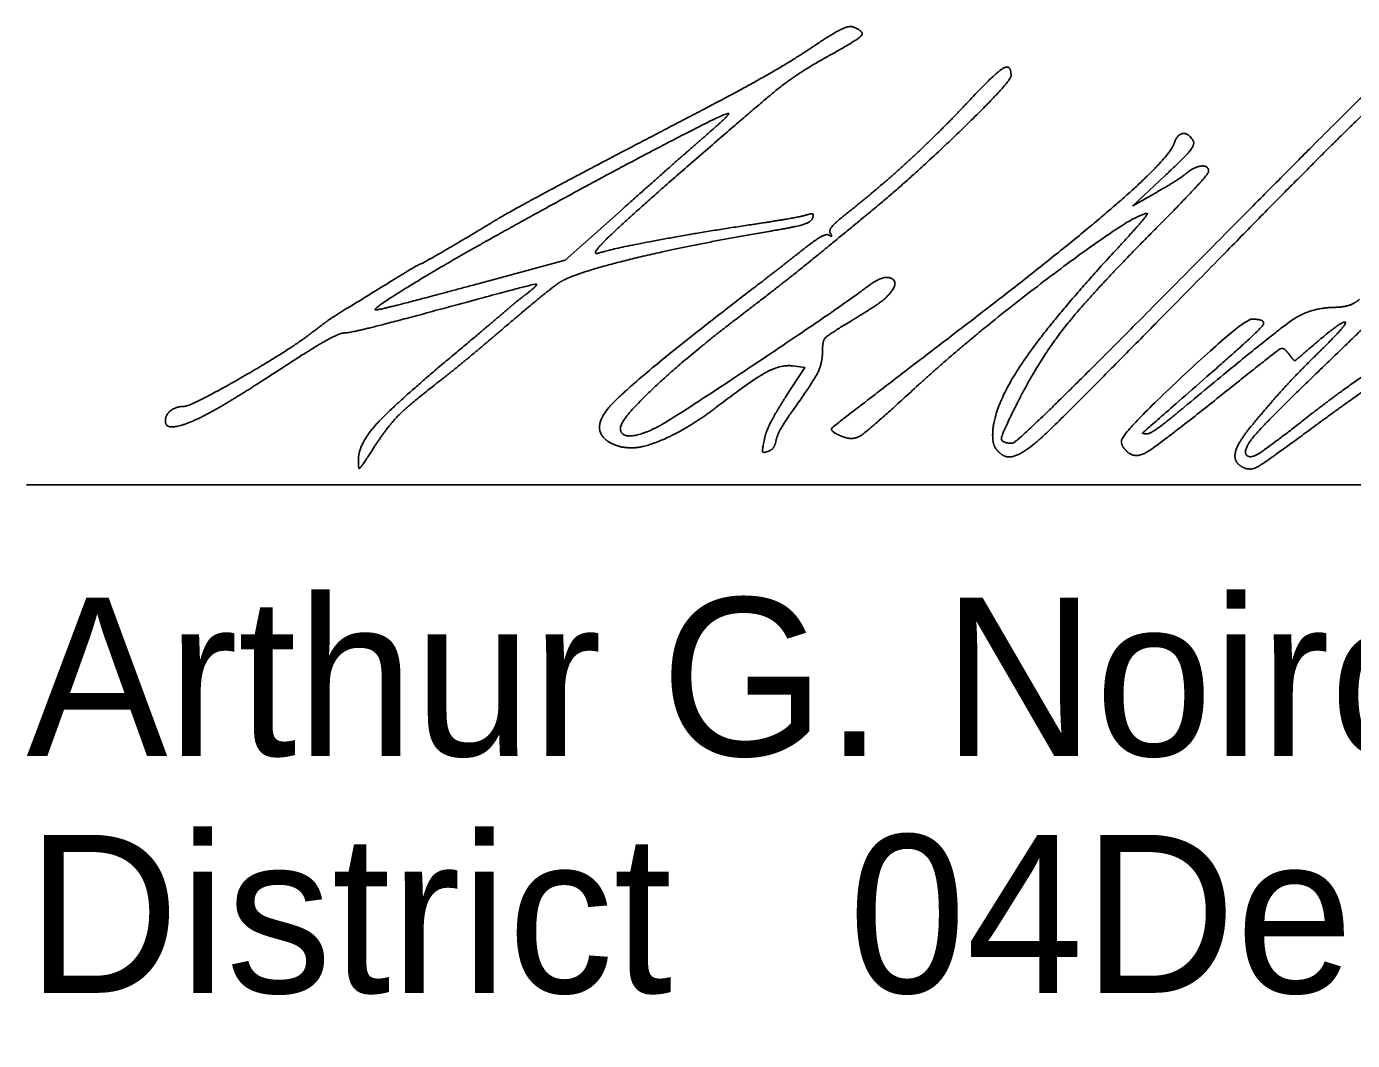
# Model space of a CAD drawing. Extents: x 0 to 34, y -5 to 22.
# Drawn here: x 24.528 to 25.703, y 8.434 to 9.332 of the extents above; entities that cross this region are included whole.
import ezdxf

# ---------------------------------------------------------------- set-up
doc = ezdxf.new("R2010")
doc.units = 0
doc.layers.add('SH_Data', color=7, linetype='Continuous')
doc.layers.add('SH_Text', color=7, linetype='Continuous')

msp = doc.modelspace()

# ---------------------------------------------------------------- linework, layer by layer
at = {"layer": 'SH_Data'}
msp.add_line((24.5279, 8.9262), (28.0279, 8.9262), dxfattribs=at)
at = {"layer": 'SH_Text'}
for points in [[(25.5283, 9.1851), (25.508, 9.1736), (25.5362, 9.2)], [(25.0546, 9.1695), (25.005, 9.1254), (24.9235, 9.1033)], [(25.2068, 9.0317), (25.2174, 9.0304), (25.2007, 9.0045)]]:
    msp.add_lwpolyline(points, dxfattribs=at)
for points in [[(25.2602, 9.332), (25.2566, 9.3334), (25.2411, 9.3256), (25.2227, 9.3132)], [(25.239, 9.3066), (25.2643, 9.3205), (25.2706, 9.328), (25.2602, 9.332)], [(25.7754, 9.3232), (25.7371, 9.2949), (25.6966, 9.2565), (25.567, 9.1256)], [(25.2227, 9.3132), (25.2054, 9.3015), (25.1545, 9.2728), (25.1094, 9.2494)], [(25.1166, 9.2112), (25.1813, 9.2675), (25.2132, 9.2924), (25.239, 9.3066)], [(25.4001, 9.2888), (25.4001, 9.2996), (25.3854, 9.2907), (25.3623, 9.2659)], [(25.2755, 9.1682), (25.3133, 9.1994), (25.4001, 9.2834), (25.4001, 9.2888)], [(25.583, 9.125), (25.6555, 9.199), (25.724, 9.2667), (25.7351, 9.2753)], [(25.3623, 9.2659), (25.3371, 9.2389), (25.2812, 9.1876), (25.2526, 9.1652)], [(25.1094, 9.2494), (25.0334, 9.2098), (24.9544, 9.1675), (24.94, 9.1587)], [(24.946, 9.1482), (25.023, 9.1911), (25.1484, 9.2569), (25.15, 9.2553)], [(25.15, 9.2553), (25.1506, 9.2548), (25.1405, 9.2452), (25.1276, 9.234)], [(25.1276, 9.234), (25.1147, 9.2228), (25.0818, 9.1938), (25.0546, 9.1695)], [(25.5614, 9.2312), (25.557, 9.2383), (25.5476, 9.237), (25.5446, 9.2289)], [(25.5446, 9.2289), (25.5393, 9.2147), (25.4454, 9.1333), (25.3507, 9.0609)], [(25.5362, 9.2), (25.5538, 9.2164), (25.5633, 9.2281), (25.5614, 9.2312)], [(25.0346, 9.1316), (25.0261, 9.1289), (25.0617, 9.1634), (25.1166, 9.2112)], [(25.5271, 9.1521), (25.5535, 9.1787), (25.5751, 9.2021), (25.5751, 9.204)], [(25.5551, 9.2021), (25.5516, 9.1991), (25.5395, 9.1915), (25.5283, 9.1851)], [(25.5751, 9.204), (25.5751, 9.2094), (25.5623, 9.2081), (25.5551, 9.2021)], [(25.1558, 9.0726), (25.1948, 9.1025), (25.2224, 9.1245), (25.2755, 9.1682)], [(25.2184, 9.1653), (25.2142, 9.164), (25.1924, 9.1602), (25.1699, 9.1568)], [(25.2242, 9.1624), (25.2254, 9.1659), (25.2235, 9.1669), (25.2184, 9.1653)], [(25.2526, 9.1652), (25.2443, 9.1587), (25.2386, 9.1515), (25.24, 9.1493)], [(25.3182, 9.0149), (25.3693, 9.0617), (25.5094, 9.1668), (25.5207, 9.1668)], [(25.5207, 9.1668), (25.5219, 9.1668), (25.5098, 9.1526), (25.4938, 9.1352)], [(24.94, 9.1587), (24.923, 9.1482), (24.878, 9.122), (24.877, 9.122)], [(24.999, 9.1049), (25.0109, 9.1134), (25.116, 9.1391), (25.1911, 9.1518)], [(25.1699, 9.1568), (25.1265, 9.1504), (25.0463, 9.1354), (25.0346, 9.1316)], [(25.1911, 9.1518), (25.2091, 9.1548), (25.2232, 9.1593), (25.2242, 9.1624)], [(25.4056, 8.9987), (25.4253, 9.0378), (25.471, 9.0955), (25.5271, 9.1521)], [(24.8372, 9.0813), (24.8327, 9.0813), (24.8991, 9.1221), (24.946, 9.1482)], [(25.2387, 9.1476), (25.2366, 9.1489), (25.2258, 9.1427), (25.2147, 9.1339)], [(25.24, 9.1493), (25.2414, 9.147), (25.2408, 9.1462), (25.2387, 9.1476)], [(25.2147, 9.1339), (25.2036, 9.1251), (25.1844, 9.1101), (25.1721, 9.1007)], [(25.4938, 9.1352), (25.4347, 9.0713), (25.3838, 8.9949), (25.3838, 8.9703)], [(24.877, 9.122), (24.8764, 9.122), (24.866, 9.116), (24.854, 9.1086)], [(25.3986, 8.951), (25.409, 8.951), (25.4545, 8.9939), (25.583, 9.125)], [(25.567, 9.1256), (25.4786, 9.0362), (25.404, 8.9631), (25.4013, 8.9631)], [(24.854, 9.1086), (24.8026, 9.077), (24.7951, 9.0722), (24.7789, 9.0598)], [(24.8924, 9.0813), (24.9731, 9.1032), (24.9835, 9.105), (24.9705, 9.0952)], [(24.9507, 9.0653), (24.9706, 9.0822), (24.9923, 9.1001), (24.999, 9.1049)], [(25.2891, 9.092), (25.3018, 9.1044), (25.2876, 9.1132), (25.2731, 9.1021)], [(24.9235, 9.1033), (24.8787, 9.0912), (24.8399, 9.0813), (24.8372, 9.0813)], [(24.9705, 9.0952), (24.9661, 9.0919), (24.9587, 9.0859), (24.9543, 9.0821)], [(25.1721, 9.1007), (25.0673, 9.0204), (25.025, 8.9744), (25.0458, 8.9632)], [(25.2731, 9.1021), (25.2545, 9.0877), (25.1005, 8.9847), (25.0878, 8.9781)], [(24.8096, 9.0609), (24.8138, 9.0609), (24.8511, 9.0701), (24.8924, 9.0813)], [(24.9543, 9.0821), (24.9498, 9.0782), (24.9239, 9.0563), (24.8966, 9.0334)], [(25.2586, 9.0717), (25.2726, 9.0801), (25.2863, 9.0893), (25.2891, 9.092)], [(25.6859, 9.0835), (25.6653, 9.0831), (25.6339, 9.062), (25.5531, 8.9948)], [(25.8027, 9.0812), (25.7468, 9.0463), (25.6936, 9.0104), (25.667, 8.9897)], [(25.6818, 9.0359), (25.7239, 9.0764), (25.7332, 9.0874), (25.7295, 9.0919)], [(25.7087, 9.0907), (25.7045, 9.0869), (25.6943, 9.0837), (25.6859, 9.0835)], [(25.054, 8.9765), (25.054, 8.9843), (25.1122, 9.0392), (25.1558, 9.0726)], [(25.2331, 9.0462), (25.2331, 9.0542), (25.2384, 9.0594), (25.2586, 9.0717)], [(25.6135, 9.0731), (25.6063, 9.0731), (25.4979, 8.9718), (25.4978, 8.9651)], [(25.5805, 9.0282), (25.6185, 9.0615), (25.6271, 9.0731), (25.6135, 9.0731)], [(25.665, 9.0476), (25.6913, 9.0705), (25.7002, 9.0706), (25.6769, 9.0478)], [(24.7789, 9.0598), (24.7597, 9.0451), (24.6737, 8.9958), (24.6673, 8.9958)], [(24.7551, 9.0303), (24.7809, 9.0472), (24.8054, 9.0609), (24.8096, 9.0609)], [(24.8957, 9.0197), (24.9061, 9.0278), (24.9308, 9.0483), (24.9507, 9.0653)], [(25.3507, 9.0609), (25.2454, 8.9804), (25.2383, 8.9738), (25.2512, 8.9689)], [(25.6702, 8.9791), (25.714, 9.0114), (25.7909, 9.0623), (25.7929, 9.0603)], [(25.2068, 8.9923), (25.2253, 9.0182), (25.2331, 9.0343), (25.2331, 9.0462)], [(25.5896, 9.0083), (25.6356, 9.0451), (25.6415, 9.0486), (25.646, 9.0424)], [(25.6769, 9.0478), (25.6555, 9.0268), (25.6324, 9.0018), (25.6129, 8.9783)], [(25.646, 9.0424), (25.6507, 9.0361), (25.6523, 9.0365), (25.665, 9.0476)], [(24.8966, 9.0334), (24.8512, 8.9952), (24.8219, 8.9618), (24.8219, 8.9483)], [(25.609, 8.9524), (25.6045, 8.957), (25.6294, 8.9855), (25.6818, 9.0359)], [(24.6891, 8.9896), (24.6996, 8.9952), (24.7292, 9.0135), (24.7551, 9.0303)], [(25.1395, 8.9954), (25.17, 9.0189), (25.1961, 9.033), (25.2068, 9.0317)], [(25.5206, 8.9715), (25.5159, 8.9716), (25.5173, 8.9729), (25.5805, 9.0282)], [(24.8362, 8.9602), (24.8484, 8.9788), (24.866, 8.9965), (24.8957, 9.0197)], [(25.2512, 8.9689), (25.2605, 8.9653), (25.2749, 8.9753), (25.3182, 9.0149)], [(25.2007, 9.0045), (25.1915, 8.9903), (25.1828, 8.9731), (25.1815, 8.9663)], [(25.4013, 8.9631), (25.3911, 8.9633), (25.3921, 8.972), (25.4056, 8.9987)], [(25.5025, 8.9561), (25.5097, 8.9489), (25.5314, 8.9619), (25.5896, 9.0083)], [(24.6673, 8.9958), (24.6604, 8.9958), (24.6509, 8.9883), (24.6509, 8.9828)], [(24.6509, 8.9828), (24.6509, 8.9762), (24.6705, 8.9798), (24.6891, 8.9896)], [(25.0644, 8.9591), (25.0769, 8.9591), (25.1183, 8.9791), (25.1395, 8.9954)], [(25.1919, 8.9656), (25.1927, 8.9699), (25.1994, 8.9819), (25.2068, 8.9923)], [(25.5531, 8.9948), (25.5377, 8.9819), (25.523, 8.9714), (25.5206, 8.9715)], [(25.667, 8.9897), (25.6291, 8.9601), (25.6122, 8.9492), (25.609, 8.9524)], [(25.0878, 8.9781), (25.0724, 8.9701), (25.054, 8.9692), (25.054, 8.9765)], [(25.6129, 8.9783), (25.6011, 8.9641), (25.5968, 8.9471), (25.6039, 8.9427)], [(25.6039, 8.9427), (25.6111, 8.9382), (25.6255, 8.9461), (25.6702, 8.9791)], [(25.0458, 8.9632), (25.05, 8.961), (25.0584, 8.9591), (25.0644, 8.9591)], [(25.1815, 8.9663), (25.1796, 8.9568), (25.1803, 8.9544), (25.1847, 8.9559)], [(25.1847, 8.9559), (25.1878, 8.9569), (25.1911, 8.9613), (25.1919, 8.9656)], [(25.3838, 8.9703), (25.3838, 8.965), (25.386, 8.9586), (25.3887, 8.9559)], [(25.4978, 8.9651), (25.4978, 8.9627), (25.4999, 8.9587), (25.5025, 8.9561)], [(24.8219, 8.9483), (24.8219, 8.9398), (24.8241, 8.9416), (24.8362, 8.9602)], [(25.3887, 8.9559), (25.3914, 8.9532), (25.3959, 8.951), (25.3986, 8.951)]]:
    msp.add_open_spline(points, degree=2, dxfattribs=at)

# ---------------------------------------------------------------- texts
for s, p in [('Arthur G. Noirot Jr., P.E.', (24.5279, 8.6862)), ('District       Deputy Director', (24.5279, 8.4762)), ('              04', (24.5279, 8.4762))]:
    msp.add_text(s, height=0.14, dxfattribs=at).set_placement(p)

doc.saveas('drawing.dxf')
